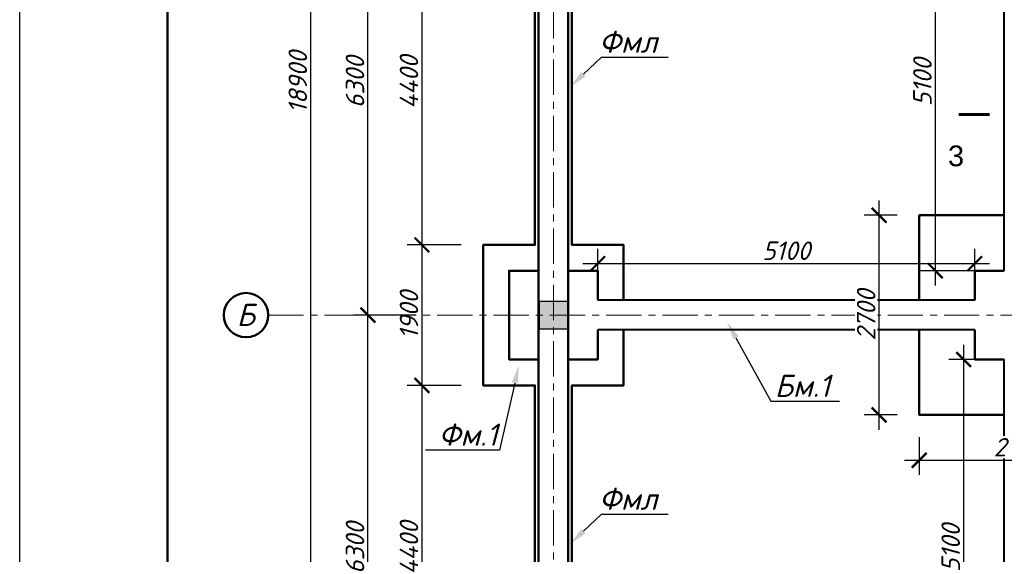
# Model space of a CAD drawing. Header units: millimetres. Extents: x 2063114 to 14983986, y -126020516 to 213791.
# Tile 631 of 656: x 2317099 to 2330419, y -5372 to 1859. Entities that reach past the tile are written whole.
import ezdxf
from ezdxf import colors
from ezdxf.entities.mleader import LeaderData, LeaderLine
from ezdxf.enums import TextEntityAlignment as Align
from ezdxf.math import Vec2, Vec3

# ---------------------------------------------------------------- set-up
doc = ezdxf.new("R2010")
doc.units = ezdxf.units.MM
doc.linetypes.add('ACAD_ISO10W100', pattern=[18, 12, -3, 0, -3])
doc.linetypes.add('осевая', pattern=[50.8, 31.75, -6.35, 6.35, -6.35])
doc.layers.get('Defpoints').update_dxf_attribs({"color": 6, "lineweight": 35})
for name, color, linetype, lineweight in [('_0', 7, 'Continuous', 20), ('план', 7, 'Continuous', 20), ('сплошная_толстая', 7, 'Continuous', 50)]:
    doc.layers.add(name, color=color, linetype=linetype, lineweight=lineweight)
doc.layers.add('пунктир', color=1, linetype='ACAD_ISO10W100')
doc.layers.add('Размеры', color=28, linetype='Continuous')
doc.styles.add('GOST 2.304', font='isocpeur.ttf', dxfattribs={"oblique": 15})
doc.styles.get("Standard").update_dxf_attribs({"font": 'arial.ttf'})
doc.styles.add('V@ler@Live', font='isocpeui.ttf')
doc.dimstyles.new('Standard 2304', dxfattribs={"dimtxt": 250, "dimasz": 200, "dimexe": 200, "dimexo": 300, "dimgap": 50, "dimtad": 1, "dimdec": 0, "dimzin": 0, "dimdsep": 46, "dimtxsty": 'GOST 2.304', "dimblk": 'ARCHTICK', "dimcen": 10, "dimdle": 200, "dimclrd": 256, "dimclre": 256, "dimclrt": 256, "dimadec": 0, "dimazin": 0, "dimtfac": 1, "dimtdec": 0, "dimtofl": 0, "dimtmove": 0, "dimatfit": 3, "dimldrblk": 'ARCHTICK', "dimfxl": 1, "dimtolj": 1, "dimtzin": 0, "dimlwd": -1, "dimarcsym": 0})

# ---------------------------------------------------------------- blocks, each defined once
blk = doc.blocks.new('_ArchTick')
at = {"color": 0, "linetype": 'ByBlock', "const_width": 0.15}
blk.add_lwpolyline([(-0.5, -0.5), (0.5, 0.5)], dxfattribs=at)
blk = doc.blocks.new('*D3496')
at = {"layer": 'Defpoints', "color": 0, "ltscale": 150, "transparency": 16777216}
for p in [(2321810, -2137), (2322759, -2137), (2322759, -8437)]:
    blk.add_point(p, dxfattribs=at)
at = {"layer": 'Размеры', "ltscale": 150, "transparency": 16777216}
blk.add_line((2321810, -8637), (2321810, -1937), dxfattribs=at)
at = {"layer": 'Размеры', "lineweight": -2, "ltscale": 150, "transparency": 16777216}
for p, q in [((2322459, -2137), (2321610, -2137)), ((2322459, -8437), (2321610, -8437))]:
    blk.add_line(p, q, dxfattribs=at)
at = {"layer": 'Размеры', "ltscale": 150, "transparency": 16777216, "xscale": 200, "yscale": 200, "zscale": 200}
for p, rotation in [((2321810, -2137), 90), ((2321810, -8437), 270)]:
    blk.add_blockref('_ArchTick', p, dxfattribs=dict(at, rotation=rotation))
at = {"layer": 'Размеры', "ltscale": 150, "transparency": 16777216, "insert": (2321635, -5287), "char_height": 250, "attachment_point": 5, "rotation": 90, "style": 'GOST 2.304'}
blk.add_mtext('\\A1;6300', dxfattribs=at)
blk = doc.blocks.new('*D3497')
at = {"layer": 'Defpoints', "color": 0, "ltscale": 150, "transparency": 16777216}
for p in [(2321810, 4163), (2322759, 4163), (2322759, -2137)]:
    blk.add_point(p, dxfattribs=at)
at = {"layer": 'Размеры', "ltscale": 150, "transparency": 16777216}
blk.add_line((2321810, -2337), (2321810, 4363), dxfattribs=at)
at = {"layer": 'Размеры', "lineweight": -2, "ltscale": 150, "transparency": 16777216}
for p, q in [((2322459, 4163), (2321610, 4163)), ((2322459, -2137), (2321610, -2137))]:
    blk.add_line(p, q, dxfattribs=at)
at = {"layer": 'Размеры', "ltscale": 150, "transparency": 16777216, "xscale": 200, "yscale": 200, "zscale": 200}
for p, rotation in [((2321810, 4163), 90), ((2321810, -2137), 270)]:
    blk.add_blockref('_ArchTick', p, dxfattribs=dict(at, rotation=rotation))
at = {"layer": 'Размеры', "ltscale": 150, "transparency": 16777216, "insert": (2321635, 1013), "char_height": 250, "attachment_point": 5, "rotation": 90, "style": 'GOST 2.304'}
blk.add_mtext('\\A1;6300', dxfattribs=at)
blk = doc.blocks.new('*D3491')
at = {"layer": 'Defpoints', "color": 0, "ltscale": 150, "transparency": 16777216}
for p in [(2321036, 10463), (2323091, 10463), (2323091, -8437)]:
    blk.add_point(p, dxfattribs=at)
at = {"layer": 'Размеры', "ltscale": 150, "transparency": 16777216}
blk.add_line((2321036, -8637), (2321036, 10663), dxfattribs=at)
at = {"layer": 'Размеры', "lineweight": -2, "ltscale": 150, "transparency": 16777216}
for p, q in [((2322236, 10463), (2320836, 10463)), ((2322236, -8437), (2320836, -8437))]:
    blk.add_line(p, q, dxfattribs=at)
at = {"layer": 'Размеры', "ltscale": 150, "transparency": 16777216, "xscale": 200, "yscale": 200, "zscale": 200}
for p, rotation in [((2321036, 10463), 90), ((2321036, -8437), 270)]:
    blk.add_blockref('_ArchTick', p, dxfattribs=dict(at, rotation=rotation))
at = {"layer": 'Размеры', "ltscale": 150, "transparency": 16777216, "insert": (2320861, 1013), "char_height": 250, "attachment_point": 5, "rotation": 90, "style": 'GOST 2.304'}
blk.add_mtext('\\A1;18900', dxfattribs=at)
blk = doc.blocks.new('*D3537')
at = {"layer": 'Defpoints', "color": 0, "transparency": 16777216}
for p in [(2323369, 3213), (2322540, -1187), (2323369, -1187)]:
    blk.add_point(p, dxfattribs=at)
at = {"layer": 'Размеры', "color": 5, "transparency": 16777216}
blk.add_line((2322540, 3413), (2322540, -1387), dxfattribs=at)
at = {"layer": 'Размеры', "color": 5, "lineweight": -2, "transparency": 16777216}
for p, q in [((2323069, 3213), (2322340, 3213)), ((2323069, -1187), (2322340, -1187))]:
    blk.add_line(p, q, dxfattribs=at)
at = {"layer": 'Размеры', "color": 5, "transparency": 16777216, "xscale": 200, "yscale": 200, "zscale": 200}
for p, rotation in [((2322540, 3213), 90), ((2322540, -1187), 270)]:
    blk.add_blockref('_ArchTick', p, dxfattribs=dict(at, rotation=rotation))
at = {"layer": 'Размеры', "color": 5, "transparency": 16777216, "insert": (2322365, 1013), "char_height": 250, "attachment_point": 5, "rotation": 90, "style": 'GOST 2.304'}
blk.add_mtext('\\A1;4400', dxfattribs=at)
blk = doc.blocks.new('*D3539')
at = {"layer": 'Defpoints', "color": 0, "transparency": 16777216}
for p in [(2323369, -3087), (2322540, -7487), (2323369, -7487)]:
    blk.add_point(p, dxfattribs=at)
at = {"layer": 'Размеры', "color": 5, "transparency": 16777216}
blk.add_line((2322540, -2887), (2322540, -7687), dxfattribs=at)
at = {"layer": 'Размеры', "color": 5, "lineweight": -2, "transparency": 16777216}
for p, q in [((2323069, -3087), (2322340, -3087)), ((2323069, -7487), (2322340, -7487))]:
    blk.add_line(p, q, dxfattribs=at)
at = {"layer": 'Размеры', "color": 5, "transparency": 16777216, "xscale": 200, "yscale": 200, "zscale": 200}
for p, rotation in [((2322540, -3087), 90), ((2322540, -7487), 270)]:
    blk.add_blockref('_ArchTick', p, dxfattribs=dict(at, rotation=rotation))
at = {"layer": 'Размеры', "color": 5, "transparency": 16777216, "insert": (2322365, -5287), "char_height": 250, "attachment_point": 5, "rotation": 90, "style": 'GOST 2.304'}
blk.add_mtext('\\A1;4400', dxfattribs=at)
blk = doc.blocks.new('*D3540')
at = {"layer": 'Defpoints', "color": 0, "transparency": 16777216}
for p in [(2323369, -1187), (2322540, -3087), (2323369, -3087)]:
    blk.add_point(p, dxfattribs=at)
at = {"layer": 'Размеры', "color": 5, "transparency": 16777216}
blk.add_line((2322540, -987), (2322540, -3287), dxfattribs=at)
at = {"layer": 'Размеры', "color": 5, "lineweight": -2, "transparency": 16777216}
for p, q in [((2323069, -1187), (2322340, -1187)), ((2323069, -3087), (2322340, -3087))]:
    blk.add_line(p, q, dxfattribs=at)
at = {"layer": 'Размеры', "color": 5, "transparency": 16777216, "xscale": 200, "yscale": 200, "zscale": 200}
for p, rotation in [((2322540, -1187), 90), ((2322540, -3087), 270)]:
    blk.add_blockref('_ArchTick', p, dxfattribs=dict(at, rotation=rotation))
at = {"layer": 'Размеры', "color": 5, "transparency": 16777216, "insert": (2322365, -2137), "char_height": 250, "attachment_point": 5, "rotation": 90, "style": 'GOST 2.304'}
blk.add_mtext('\\A1;1900', dxfattribs=at)
blk = doc.blocks.new('*D3558')
at = {"layer": 'Defpoints', "color": 0, "transparency": 16777216}
for p in [(2330419, -2737), (2329869, -7837), (2330419, -7837)]:
    blk.add_point(p, dxfattribs=at)
at = {"layer": 'Размеры', "color": 5, "transparency": 16777216}
blk.add_line((2329869, -2537), (2329869, -8037), dxfattribs=at)
at = {"layer": 'Размеры', "color": 5, "lineweight": -2, "transparency": 16777216}
for p, q in [((2330119, -2737), (2329669, -2737)), ((2330119, -7837), (2329669, -7837))]:
    blk.add_line(p, q, dxfattribs=at)
at = {"layer": 'Размеры', "color": 5, "transparency": 16777216, "xscale": 200, "yscale": 200, "zscale": 200}
for p, rotation in [((2329869, -2737), 90), ((2329869, -7837), 270)]:
    blk.add_blockref('_ArchTick', p, dxfattribs=dict(at, rotation=rotation))
at = {"layer": 'Размеры', "color": 5, "transparency": 16777216, "insert": (2329694, -5287), "char_height": 250, "attachment_point": 5, "rotation": 90, "style": 'GOST 2.304'}
blk.add_mtext('\\A1;5100', dxfattribs=at)
blk = doc.blocks.new('*D3562')
at = {"layer": 'Defpoints', "color": 0, "transparency": 16777216}
for p in [(2330419, 3563), (2329486, -1537), (2330419, -1537)]:
    blk.add_point(p, dxfattribs=at)
at = {"layer": 'Размеры', "color": 5, "transparency": 16777216}
blk.add_line((2329486, 3763), (2329486, -1737), dxfattribs=at)
at = {"layer": 'Размеры', "color": 5, "lineweight": -2, "transparency": 16777216}
for p, q in [((2330119, 3563), (2329286, 3563)), ((2330119, -1537), (2329286, -1537))]:
    blk.add_line(p, q, dxfattribs=at)
at = {"layer": 'Размеры', "color": 5, "transparency": 16777216, "xscale": 200, "yscale": 200, "zscale": 200}
for p, rotation in [((2329486, 3563), 90), ((2329486, -1537), 270)]:
    blk.add_blockref('_ArchTick', p, dxfattribs=dict(at, rotation=rotation))
at = {"layer": 'Размеры', "color": 5, "transparency": 16777216, "insert": (2329311, 1013), "char_height": 250, "attachment_point": 5, "rotation": 90, "style": 'GOST 2.304'}
blk.add_mtext('\\A1;5100', dxfattribs=at)
blk = doc.blocks.new('*D3564')
at = {"layer": 'Defpoints', "color": 0, "transparency": 16777216}
for p in [(2330019, -1441), (2324919, -1937), (2330019, -1937)]:
    blk.add_point(p, dxfattribs=at)
at = {"layer": 'Размеры', "color": 5, "lineweight": -2, "transparency": 16777216}
for p, q in [((2324919, -1637), (2324919, -1241)), ((2330019, -1637), (2330019, -1241))]:
    blk.add_line(p, q, dxfattribs=at)
at = {"layer": 'Размеры', "color": 5, "transparency": 16777216}
blk.add_line((2324719, -1441), (2330219, -1441), dxfattribs=at)
at = {"layer": 'Размеры', "color": 5, "transparency": 16777216, "xscale": 200, "yscale": 200, "zscale": 200, "rotation": 180}
blk.add_blockref('_ArchTick', (2324919, -1441), dxfattribs=at)
at = {"layer": 'Размеры', "color": 5, "transparency": 16777216, "xscale": 200, "yscale": 200, "zscale": 200}
blk.add_blockref('_ArchTick', (2330019, -1441), dxfattribs=at)
at = {"layer": 'Размеры', "color": 5, "transparency": 16777216, "insert": (2327469, -1266), "char_height": 250, "attachment_point": 5, "style": 'GOST 2.304'}
blk.add_mtext('\\A1;5100', dxfattribs=at)
blk = doc.blocks.new('*D3763')
at = {"layer": 'Defpoints', "color": 0, "ltscale": 150, "transparency": 16777216}
for p in [(2329269, -3487), (2331969, -3487), (2331969, -4099)]:
    blk.add_point(p, dxfattribs=at)
at = {"layer": 'Размеры', "color": 5, "lineweight": -2, "ltscale": 150, "transparency": 16777216}
for p, q in [((2329269, -3787), (2329269, -4299)), ((2331969, -3787), (2331969, -4299))]:
    blk.add_line(p, q, dxfattribs=at)
at = {"layer": 'Размеры', "color": 5, "ltscale": 150, "transparency": 16777216}
blk.add_line((2329069, -4099), (2332169, -4099), dxfattribs=at)
at = {"layer": 'Размеры', "color": 5, "ltscale": 150, "transparency": 16777216, "xscale": 200, "yscale": 200, "zscale": 200, "rotation": 180}
blk.add_blockref('_ArchTick', (2329269, -4099), dxfattribs=at)
at = {"layer": 'Размеры', "color": 5, "ltscale": 150, "transparency": 16777216, "xscale": 200, "yscale": 200, "zscale": 200}
blk.add_blockref('_ArchTick', (2331969, -4099), dxfattribs=at)
at = {"layer": 'Размеры', "color": 5, "ltscale": 150, "transparency": 16777216, "insert": (2330619, -3924), "char_height": 250, "attachment_point": 5, "style": 'GOST 2.304', "bg_fill": 3, "box_fill_scale": 1.1, "bg_fill_color": 256, "bg_fill_true_color": 13158600, "bg_fill_transparency": 0}
blk.add_mtext('\\A1;2700', dxfattribs=at)
blk = doc.blocks.new('*D3764')
at = {"layer": 'Defpoints', "color": 0, "ltscale": 150, "transparency": 16777216}
for p in [(2328725, -787), (2329269, -787), (2329269, -3487)]:
    blk.add_point(p, dxfattribs=at)
at = {"layer": 'Размеры', "color": 5, "ltscale": 150, "transparency": 16777216}
blk.add_line((2328725, -3687), (2328725, -587), dxfattribs=at)
at = {"layer": 'Размеры', "color": 5, "lineweight": -2, "ltscale": 150, "transparency": 16777216}
for p, q in [((2328969, -787), (2328525, -787)), ((2328969, -3487), (2328525, -3487))]:
    blk.add_line(p, q, dxfattribs=at)
at = {"layer": 'Размеры', "color": 5, "ltscale": 150, "transparency": 16777216, "xscale": 200, "yscale": 200, "zscale": 200}
for p, rotation in [((2328725, -787), 90), ((2328725, -3487), 270)]:
    blk.add_blockref('_ArchTick', p, dxfattribs=dict(at, rotation=rotation))
at = {"layer": 'Размеры', "color": 5, "ltscale": 150, "transparency": 16777216, "insert": (2328550, -2137), "char_height": 250, "attachment_point": 5, "rotation": 90, "style": 'GOST 2.304', "bg_fill": 3, "box_fill_scale": 1.1, "bg_fill_color": 256, "bg_fill_true_color": 13158600, "bg_fill_transparency": 0}
blk.add_mtext('\\A1;2700', dxfattribs=at)

msp = doc.modelspace()

# ---------------------------------------------------------------- hatches: boundary and pattern name
at = {"ltscale": 150, "transparency": 33554687}
h = msp.add_hatch(color=256, dxfattribs=at)
h.dxf.hatch_style = 1
h.paths.add_polyline_path([(2324509.14943, -1946.93885), (2324129.14943, -1946.93885), (2324129.14943, -2326.93885), (2324509.14943, -2326.93885)])

# ---------------------------------------------------------------- linework, layer by layer
at = {"color": 0}
msp.add_lwpolyline([(2317098.69564, 16091.38001), (2376498.69564, 16091.38001), (2376498.69564, -25908.61999), (2317098.69564, -25908.61999)], close=True, dxfattribs=at)
at = {"ltscale": 100}
msp.add_lwpolyline([(2317098.69574, 16091.38001), (2376498.69574, 16091.38001), (2376498.69574, -25908.61999), (2317098.69574, -25908.61999)], close=True, dxfattribs=at)
msp.add_lwpolyline([(2330222.90438, 577.00689, 42, 42, 0), (2329802.90438, 577.00689, 42, 42, 0), (2329942.90438, 577.00689, 0, 56, 0), (2329942.90438, 297.00689, 0, 0, 0), (2329942.90438, -122.99311, 0, 0, 0)], format="xyseb")
at = {"ltscale": 150}
msp.add_lwpolyline([(2324129.14943, -1946.93885), (2324509.14943, -1946.93885), (2324509.14943, -2326.93885), (2324129.14943, -2326.93885)], close=True, dxfattribs=at)
at = {"layer": '_0', "color": 5, "lineweight": 40}
for p, q in [((2330419.14943, -1536.93885), (2330419.14943, 3563.06115)), ((2330019.14943, -1936.93885), (2324919.14943, -1936.93885)), ((2330019.14943, -2336.93885), (2324919.14943, -2336.93885)), ((2330419.14943, -7836.93885), (2330419.14943, -2736.93885))]:
    msp.add_line(p, q, dxfattribs=at)
at = {"layer": 'план', "color": 0, "lineweight": 50}
msp.add_lwpolyline([(2319098.69564, 15591.38001), (2375998.69564, 15591.38001), (2375998.69564, -25408.61999), (2319098.69564, -25408.61999)], close=True, dxfattribs=at)
at = {"layer": 'пунктир', "linetype": 'осевая', "lineweight": 9, "ltscale": 15}
for p, q in [((2324319.14943, 10463.06115), (2324319.14943, -12231.96248)), ((2320460.91032, -2136.93885), (2352419.14943, -2136.93885))]:
    msp.add_line(p, q, dxfattribs=at)
at = {"layer": 'сплошная_толстая', "ltscale": 150}
for points in [[(2331719.14943, -9536.93885), (2329519.14943, -9536.93885), (2329519.14943, -8686.93885), (2325269.14943, -8686.93885), (2325269.14943, -9386.93885), (2323369.14943, -9386.93885), (2323369.14943, -7486.93885), (2324069.14943, -7486.93885), (2324069.14943, -3086.93885), (2323369.14943, -3086.93885), (2323369.14943, -1186.93885), (2324069.14943, -1186.93885), (2324069.14943, 3213.06115), (2323369.14943, 3213.06115), (2323369.14943, 5113.06115), (2324069.14943, 5113.06115), (2324069.14943, 9513.06115), (2323369.14943, 9513.06115), (2323369.14943, 11413.06115), (2325269.14943, 11413.06115), (2325269.14943, 10713.06115), (2329519.14943, 10713.06115), (2329519.14943, 11563.06115), (2331719.14943, 11563.06115)], [(2325269.14943, -1936.93885), (2325269.14943, -1186.93885), (2324569.14943, -1186.93885), (2324569.14943, 3213.06115), (2325269.14943, 3213.06115), (2325269.14943, 3963.06115)], [(2329269.14943, -1936.93885), (2329269.14943, -786.93885), (2330419.14943, -786.93885)], [(2324119.14943, -2736.93885), (2323719.14943, -2736.93885), (2323719.14943, -1536.93885), (2324119.14943, -1536.93885)], [(2324519.14943, -1536.93885), (2324919.14943, -1536.93885), (2324919.14943, -1936.93885)], [(2330019.14943, -1936.93885), (2330019.14943, -1536.93885), (2330419.14943, -1536.93885)], [(2324919.14943, -2336.93885), (2324919.14943, -2736.93885), (2324519.14943, -2736.93885)], [(2325269.14943, -2336.93885), (2325269.14943, -3086.93885), (2324569.14943, -3086.93885), (2324569.14943, -7486.93885), (2325269.14943, -7486.93885), (2325269.14943, -8186.93885), (2329519.14943, -8186.93885), (2329519.14943, -7336.93885), (2330419.14943, -7336.93885)], [(2330419.14943, -3486.93885), (2329269.14943, -3486.93885), (2329269.14943, -2336.93885)], [(2330419.14943, -2736.93885), (2330019.14943, -2736.93885), (2330019.14943, -2336.93885)]]:
    msp.add_lwpolyline(points, dxfattribs=at)
for points in [[(2324119.14943, -8636.93885), (2324119.14943, 10663.06115), (2352619.14943, 10663.06115), (2352619.14943, -8636.93885)], [(2352219.14943, 10263.06115), (2352219.14943, -8236.93885), (2324519.14943, -8236.93885), (2324519.14943, 10263.06115)]]:
    msp.add_lwpolyline(points, close=True, dxfattribs=at)
msp.add_circle((2320160.91032, -2136.93888), 300, dxfattribs=at)

# ---------------------------------------------------------------- texts
msp.add_text('3', height=280).set_placement((2329657.17868, 157.00689), align=Align.TOP_LEFT)
at = {"layer": 'сплошная_толстая', "ltscale": 150, "insert": (2320157.49984, -1982.53428), "char_height": 300, "width": 182.2851193, "attachment_point": 2, "style": 'GOST 2.304'}
msp.add_mtext('Б', dxfattribs=at)

# ---------------------------------------------------------------- dimensions: what is measured, and where the dimension line sits
at = {"layer": 'Размеры', "ltscale": 150}
for base, p1, p2, override, picture, middle in [((2321035.70509, 10463.06112), (2323090.99343, -8436.93885), (2323090.99313, 10463.06112), {"dimtmove": 1, "dimfxl": 1200, "dimfxlon": 1}, '*D3491', (2320860.70509, 1013.06113)), ((2321810.28714, 4163.06115), (2322759.1215, -2136.93885), (2322759.1215, 4163.06115), {"dimtmove": 1, "dimfxl": 1200, "dimfxlon": 1}, '*D3497', (2321635.28714, 1013.06115)), ((2321810.28714, -2136.93885), (2322759.1215, -8436.93885), (2322759.1215, -2136.93885), {"dimfxl": 1200, "dimfxlon": 1}, '*D3496', (2321635.28714, -5286.93885))]:
    dim = msp.add_linear_dim(base=base, p1=p1, p2=p2, angle=90, dimstyle='Standard 2304', override=override, dxfattribs=at)
    dim.commit()
    dim.dimension.update_dxf_attribs({"geometry": picture, "text_midpoint": middle})
at = {"layer": 'Размеры', "color": 5}
for base, p1, p2, angle, picture, middle in [((2329486.43634, -1536.93885), (2330419.14943, 3563.06115), (2330419.14943, -1536.93885), 90, '*D3562', (2329311.43634, 1013.06115)), ((2322540.41593, -1186.93885), (2323369.14943, 3213.06115), (2323369.14943, -1186.93885), 270, '*D3537', (2322365.41593, 1013.06115)), ((2322540.41593, -3086.93885), (2323369.14943, -1186.93885), (2323369.14943, -3086.93885), 270, '*D3540', (2322365.41593, -2136.93885)), ((2329868.61353, -7836.93885), (2330419.14943, -2736.93885), (2330419.14943, -7836.93885), 90, '*D3558', (2329693.61353, -5286.93885)), ((2322540.41593, -7486.93885), (2323369.14943, -3086.93885), (2323369.14943, -7486.93885), 270, '*D3539', (2322365.41593, -5286.93885))]:
    dim = msp.add_linear_dim(base=base, p1=p1, p2=p2, angle=angle, dimstyle='Standard 2304', override={"dimclrd": 5, "dimclre": 5, "dimclrt": 5, "dimtmove": 1, "dimfxl": 1200, "dimfxlon": 1}, dxfattribs=at)
    dim.commit()
    dim.dimension.update_dxf_attribs({"geometry": picture, "text_midpoint": middle})
dim = msp.add_linear_dim(base=(2330019.14943, -1441.34843), p1=(2324919.14943, -1936.93885), p2=(2330019.14943, -1936.93885), dimstyle='Standard 2304', override={"dimclrd": 5, "dimclre": 5, "dimclrt": 5, "dimtmove": 1, "dimfxl": 1200, "dimfxlon": 1}, dxfattribs=at)
dim.commit()
dim.dimension.update_dxf_attribs({"geometry": '*D3564', "text_midpoint": (2327469.14943, -1266.34843)})

# ---------------------------------------------------------------- leaders
at = {"color": 5, "ltscale": 100}
ml = msp.add_multileader_mtext('Standard', dxfattribs=at)
ml.set_content('{\\C7;Фмл}', color=5, style='V@ler@Live')
ml.set_leader_properties()
ml.build(insert=Vec2(0, 0))
ml.multileader.update_dxf_attribs({"text_left_attachment_type": 6, "text_right_attachment_type": 6, "arrow_head_size": 250})
ctx = ml.context
ctx.base_point, ctx.char_height, ctx.arrow_head_size, ctx.landing_gap_size, ctx.plane_origin = Vec3(2324976.04503, 1350.84024), 300, 250, 20, Vec3(2339726.96512, 10578.84321)
ctx.left_attachment, ctx.right_attachment, ctx.text_align_type = 6, 6, 2
notes = []
notes.append((ctx, [(0, (1, 1, 0), (2324968.04503, 1350.84024), (1, 0), 8, [(0, [(2324544.92353, 949.23069)], 0, [])])]))
ctx.mtext.insert, ctx.mtext.rotation, ctx.mtext.width, ctx.mtext.defined_height, ctx.mtext.alignment, ctx.mtext.flow_direction = Vec3(2325723.99958, 1710.84024), 6.2831853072, 946.2878793, 414.30142, 3, 5
ml = msp.add_multileader_mtext('Standard', dxfattribs=at)
ml.set_content('{\\C256;Бм.1}', color=5, style='V@ler@Live')
ml.set_leader_properties()
ml.build(insert=Vec2(0, 0))
ml.multileader.update_dxf_attribs({"text_left_attachment_type": 6, "text_right_attachment_type": 6, "arrow_head_size": 250})
ctx = ml.context
ctx.base_point, ctx.char_height, ctx.arrow_head_size, ctx.landing_gap_size, ctx.plane_origin = Vec3(2327266.51383, -3302.70177), 300, 250, 20, Vec3(2326816.05164, -2575.86891)
ctx.left_attachment, ctx.right_attachment, ctx.text_align_type = 6, 6, 2
notes.append((ctx, [(0, (1, 1, 0), (2327258.51383, -3302.70177), (1, 0), 8, [(0, [(2326667.69117, -2223.30374)], 0, [])])]))
ctx.mtext.insert, ctx.mtext.alignment, ctx.mtext.flow_direction = Vec3(2328062.42292, -2942.70177), 3, 5
ml = msp.add_multileader_mtext('Standard', dxfattribs=at)
ml.set_content('{\\C256;Фм.1}', color=5, style='V@ler@Live')
ml.set_leader_properties()
ml.build(insert=Vec2(0, 0))
ml.multileader.update_dxf_attribs({"text_left_attachment_type": 6, "text_right_attachment_type": 6, "arrow_head_size": 250})
ctx = ml.context
ctx.base_point, ctx.char_height, ctx.arrow_head_size, ctx.landing_gap_size, ctx.plane_origin = Vec3(2322740.3873, -3963.53049), 300, 250, 20, Vec3(2318753.30525, -3376.52361)
ctx.left_attachment, ctx.right_attachment, ctx.text_align_type = 6, 6, 2
notes.append((ctx, [(1, (1, 1, 0), (2323591.56912, -3963.53049), (-1, 0), 8, [(0, [(2323851.47172, -2811.93565)], 0, [])])]))
ctx.mtext.insert, ctx.mtext.alignment, ctx.mtext.flow_direction = Vec3(2323563.56912, -3603.53049), 3, 5
ml = msp.add_multileader_mtext('Standard', dxfattribs=at)
ml.set_content('{\\C7;Фмл}', color=5, style='V@ler@Live')
ml.set_leader_properties()
ml.build(insert=Vec2(0, 0))
ml.multileader.update_dxf_attribs({"text_left_attachment_type": 6, "text_right_attachment_type": 6, "arrow_head_size": 250})
ctx = ml.context
ctx.base_point, ctx.char_height, ctx.arrow_head_size, ctx.landing_gap_size, ctx.plane_origin = Vec3(2324976.04503, -4831.08763), 300, 250, 20, Vec3(2339726.96512, 4396.91534)
ctx.left_attachment, ctx.right_attachment, ctx.text_align_type = 6, 6, 2
notes.append((ctx, [(0, (1, 1, 0), (2324968.04503, -4831.08763), (1, 0), 8, [(0, [(2324544.92353, -5232.69718)], 0, [])])]))
ctx.mtext.insert, ctx.mtext.rotation, ctx.mtext.width, ctx.mtext.defined_height, ctx.mtext.alignment, ctx.mtext.flow_direction = Vec3(2325723.99958, -4471.08763), 6.2831853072, 946.2878793, 414.30142, 3, 5
for ctx, leaders in notes:
    for number, flags, end, landing, length, lines in leaders:
        leader = LeaderData()
        leader.index, (leader.has_last_leader_line, leader.has_dogleg_vector, leader.attachment_direction) = number, flags
        leader.last_leader_point, leader.dogleg_vector, leader.dogleg_length = Vec3(end), Vec3(landing), length
        for number, points, colour, breaks in lines:
            line = LeaderLine()
            line.index, line.vertices, line.color, line.breaks = number, Vec3.list(points), colors.encode_raw_color(colour), breaks
            leader.lines.append(line)
        ctx.leaders.append(leader)

# ---------------------------------------------------------------- next in the draw order: dimensions: what is measured, and where the dimension line sits
at = {"layer": 'Размеры', "color": 5, "ltscale": 150}
dim = msp.add_linear_dim(base=(2331969.14943, -4098.52113), p1=(2329269.14943, -3486.93885), p2=(2331969.14943, -3486.93885), dimstyle='Standard 2304', override={"dimclrd": 5, "dimclre": 5, "dimclrt": 5, "dimfxl": 1200, "dimfxlon": 1, "dimtfill": 1, "dimtfillclr": 5}, dxfattribs=at)
dim.commit()
dim.dimension.update_dxf_attribs({"geometry": '*D3763', "text_midpoint": (2330619.14943, -3923.52113)})

# ---------------------------------------------------------------- next in the draw order: dimensions: what is measured, and where the dimension line sits
dim = msp.add_linear_dim(base=(2328724.50271, -786.93885), p1=(2329269.14943, -3486.93885), p2=(2329269.14943, -786.93885), angle=90, dimstyle='Standard 2304', override={"dimclrd": 5, "dimclre": 5, "dimclrt": 5, "dimfxl": 1200, "dimfxlon": 1, "dimtfill": 1, "dimtfillclr": 5}, dxfattribs=at)
dim.commit()
dim.dimension.update_dxf_attribs({"geometry": '*D3764', "text_midpoint": (2328549.50271, -2136.93885)})

doc.saveas('drawing.dxf')
